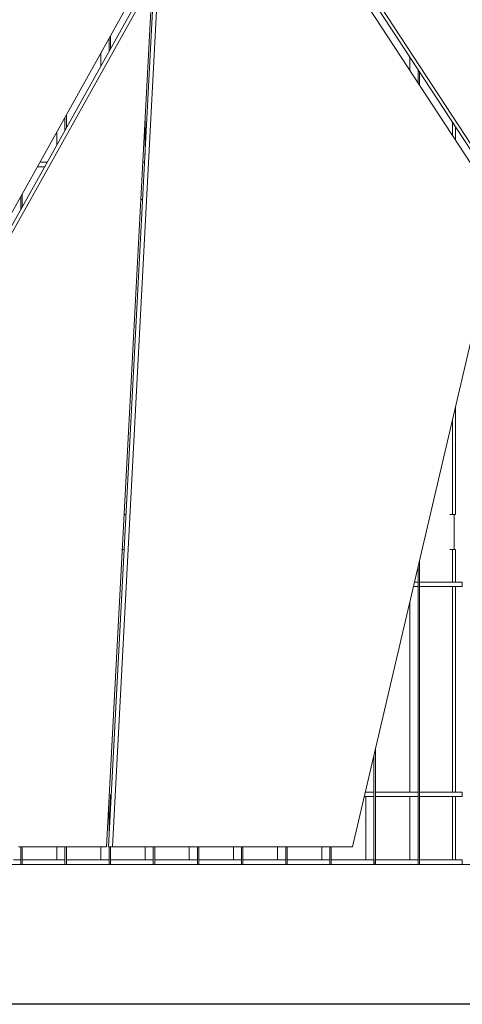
# Model space of a CAD drawing. Header units: inches. Extents: x 424 to 2043, y -237 to 445.
# Tile 305 of 656: x 735.28 to 740.35, y 151.58 to 162.83. Entities that reach past the tile are written whole.
import ezdxf

# ---------------------------------------------------------------- set-up
doc = ezdxf.new("R2010")
doc.units = ezdxf.units.IN
doc.header["$MEASUREMENT"] = 0
for name, color, linetype, lineweight in [('A-FLOR', 192, 'Continuous', 9), ('A-GENM', 13, 'Continuous', 9), ('A-GLAZ-CURT', 52, 'Continuous', 9), ('A-GLAZ-CWMG', 51, 'Continuous', 9), ('A-WALL', 113, 'Continuous', 9)]:
    doc.layers.add(name, color=color, linetype=linetype, lineweight=lineweight)

# ---------------------------------------------------------------- blocks, each defined once
blk = doc.blocks.new('Generic Models 1 - Generic Models 1-135348-West')
at = {"layer": 'A-GENM'}
blk.add_line((-0.113, 1.6), (13.16, 1.6), dxfattribs=at)
blk = doc.blocks.new('Generic Models 4 - Generic Models 4-152240-West')
at = {"layer": 'A-GENM'}
for p, q in [((12.328, 9.241), (9.414, 13.691)), ((9.46, 13.691), (12.374, 9.241)), ((12.336, 9.076), (9.392, 13.57)), ((6.322, 8.313), (8.356, 11.95)), ((7.841, 1.8), (8.371, 11.826)), ((8.417, 11.826), (7.887, 1.8)), ((6.291, 8.108), (8.296, 11.693)), ((8.343, 11.693), (6.337, 8.108)), ((7.82, 1.8), (8.343, 11.693)), ((10.635, 1.8), (12.336, 9.076)), ((6.812, 1.8), (7.82, 1.8)), ((7.887, 1.8), (7.841, 1.8)), ((7.887, 1.8), (10.635, 1.8))]:
    blk.add_line(p, q, dxfattribs=at)
blk = doc.blocks.new('Rectangular Mullion - 50 x 150mm-153543-West')
at = {"layer": 'A-GLAZ-CWMG'}
for q in [(6.756, 1.65), (6.837, 1.6)]:
    blk.add_line((6.837, 1.65), q, dxfattribs=at)
blk = doc.blocks.new('System Panel - Glazed-153679-West')
at = {"layer": 'A-GLAZ-CURT'}
blk.add_line((7.249, 1.65), (7.249, 1.8), dxfattribs=at)
blk = doc.blocks.new('System Panel - Glazed-V1-West')
at = {"layer": 'A-GLAZ-CURT'}
for p, q in [((7.872, 2.375), (7.865, 2.375)), ((8.259, 1.65), (8.259, 1.8))]:
    blk.add_line(p, q, dxfattribs=at)
blk = doc.blocks.new('System Panel - Glazed-V2-West')
at = {"layer": 'A-GLAZ-CURT'}
blk.add_line((10.786, 1.65), (10.786, 2.375), dxfattribs=at)
blk = doc.blocks.new('System Panel - Glazed-153684-West')
at = {"layer": 'A-GLAZ-CURT'}
blk.add_line((11.291, 2.425), (11.291, 4.605), dxfattribs=at)
blk = doc.blocks.new('System Panel - Glazed-V7-West')
at = {"layer": 'A-GLAZ-CURT'}
blk.add_line((11.796, 5.2), (11.796, 5.6), dxfattribs=at)
blk = doc.blocks.new('System Panel - Glazed-V13-West')
at = {"layer": 'A-GLAZ-CURT'}
blk.add_line((7.249, 9.82), (7.249, 9.971), dxfattribs=at)
blk = doc.blocks.new('System Panel - Glazed-V14-West')
at = {"layer": 'A-GLAZ-CURT'}
blk.add_line((7.754, 10.724), (7.754, 10.874), dxfattribs=at)
blk = doc.blocks.new('System Panel - Glazed-V15-West')
at = {"layer": 'A-GLAZ-CURT'}
for p, q in [((8.259, 11.627), (8.259, 11.777)), ((8.259, 9.713), (8.259, 10.118)), ((8.233, 9.625), (8.255, 9.625))]:
    blk.add_line(p, q, dxfattribs=at)
blk = doc.blocks.new('System Panel - Glazed-V17-West')
at = {"layer": 'A-GLAZ-CURT'}
blk.add_line((11.291, 10.671), (11.291, 10.825), dxfattribs=at)
blk = doc.blocks.new('Rectangular Mullion - 50 x 150mm-153563-West')
at = {"layer": 'A-GLAZ-CWMG'}
for p, q in [((6.854, 1.6), (6.854, 1.65)), ((7.343, 1.65), (6.854, 1.65)), ((7.343, 1.65), (7.343, 1.6))]:
    blk.add_line(p, q, dxfattribs=at)
blk = doc.blocks.new('Rectangular Mullion - 50 x 150mm-153601-West')
at = {"layer": 'A-GLAZ-CWMG'}
for p, q in [((10.77, 2.375), (10.879, 2.375)), ((10.879, 2.425), (10.781, 2.425)), ((10.879, 2.425), (10.879, 2.375))]:
    blk.add_line(p, q, dxfattribs=at)
blk = doc.blocks.new('Rectangular Mullion - 50 x 150mm-V50-West')
at = {"layer": 'A-GLAZ-CWMG'}
for p, q in [((10.896, 2.375), (10.896, 2.425)), ((11.385, 2.425), (10.896, 2.425)), ((10.896, 2.375), (11.385, 2.375)), ((11.385, 2.425), (11.385, 2.375))]:
    blk.add_line(p, q, dxfattribs=at)
blk = doc.blocks.new('Rectangular Mullion - 50 x 150mm-V52-West')
at = {"layer": 'A-GLAZ-CWMG'}
for p, q in [((11.331, 4.775), (11.385, 4.775)), ((11.385, 4.825), (11.342, 4.825)), ((11.385, 4.825), (11.385, 4.775))]:
    blk.add_line(p, q, dxfattribs=at)
blk = doc.blocks.new('Rectangular Mullion - 50 x 150mm-V56-West')
at = {"layer": 'A-GLAZ-CWMG'}
for p, q in [((7.027, 9.575), (7.112, 9.575)), ((7.14, 9.625), (7.055, 9.625))]:
    blk.add_line(p, q, dxfattribs=at)
blk = doc.blocks.new('Rectangular Mullion - 50 x 150mm-137380-West')
at = {"layer": 'A-GLAZ-CWMG'}
for p, q in [((6.837, 1.8), (6.837, 1.6)), ((6.854, 1.6), (6.854, 1.8))]:
    blk.add_line(p, q, dxfattribs=at)
blk = doc.blocks.new('Rectangular Mullion - 50 x 150mm-V88-West')
at = {"layer": 'A-GLAZ-CWMG'}
for p, q in [((7.865, 2.245), (7.865, 2.4)), ((7.848, 2.334), (7.848, 1.929)), ((7.848, 1.8), (7.848, 1.6)), ((7.865, 1.6), (7.865, 1.8))]:
    blk.add_line(p, q, dxfattribs=at)
blk = doc.blocks.new('Rectangular Mullion - 50 x 150mm-V89-West')
at = {"layer": 'A-GLAZ-CWMG'}
for p, q in [((10.879, 2.4), (10.879, 1.6)), ((10.896, 1.6), (10.896, 2.4))]:
    blk.add_line(p, q, dxfattribs=at)
blk = doc.blocks.new('Rectangular Mullion - 50 x 150mm-137391-West')
at = {"layer": 'A-GLAZ-CWMG'}
for p, q in [((10.879, 2.845), (10.879, 2.4)), ((10.896, 2.4), (10.896, 2.916))]:
    blk.add_line(p, q, dxfattribs=at)
blk = doc.blocks.new('Rectangular Mullion - 50 x 150mm-V90-West')
at = {"layer": 'A-GLAZ-CWMG'}
for p, q in [((11.385, 4.8), (11.385, 2.4)), ((11.401, 2.4), (11.401, 4.8))]:
    blk.add_line(p, q, dxfattribs=at)
blk = doc.blocks.new('Rectangular Mullion - 50 x 150mm-V94-West')
at = {"layer": 'A-GLAZ-CWMG'}
for p, q in [((11.401, 4.8), (11.401, 5.078)), ((11.385, 5.007), (11.385, 4.8))]:
    blk.add_line(p, q, dxfattribs=at)
blk = doc.blocks.new('Rectangular Mullion - 50 x 150mm-V98-West')
at = {"layer": 'A-GLAZ-CWMG'}
for p, q in [((6.837, 9.235), (6.837, 9.085)), ((6.854, 9.115), (6.854, 9.265))]:
    blk.add_line(p, q, dxfattribs=at)
blk = doc.blocks.new('Rectangular Mullion - 50 x 150mm-V101-West')
at = {"layer": 'A-GLAZ-CWMG'}
for p, q in [((7.343, 10.138), (7.343, 9.988)), ((7.359, 10.018), (7.359, 10.168))]:
    blk.add_line(p, q, dxfattribs=at)
blk = doc.blocks.new('Rectangular Mullion - 50 x 150mm-V102-West')
at = {"layer": 'A-GLAZ-CWMG'}
for p, q in [((7.848, 11.042), (7.848, 10.891)), ((7.865, 10.921), (7.865, 11.072))]:
    blk.add_line(p, q, dxfattribs=at)
blk = doc.blocks.new('Rectangular Mullion - 50 x 150mm-V105-West')
at = {"layer": 'A-GLAZ-CWMG'}
for p, q in [((11.385, 10.682), (11.385, 10.528)), ((11.401, 10.502), (11.401, 10.656))]:
    blk.add_line(p, q, dxfattribs=at)

msp = doc.modelspace()

# ---------------------------------------------------------------- linework, layer by layer
msp.add_line((767.691, 151.577), (653.037, 151.577))
at = {"layer": 'A-FLOR'}
for p, q in [((736.692, 160.777), (736.671, 160.777)), ((736.481, 157.177), (736.502, 157.177)), ((736.481, 156.777), (736.46, 156.777))]:
    msp.add_line(p, q, dxfattribs=at)
at = {"layer": 'A-WALL'}
for p, q in [((740.236, 161.507), (740.236, 161.661)), ((740.27, 161.609), (740.27, 161.455)), ((740.27, 158.405), (740.27, 157.177)), ((740.236, 157.177), (740.236, 158.259)), ((740.27, 157.177), (740.207, 157.177)), ((740.27, 156.777), (740.207, 156.777)), ((740.236, 156.402), (740.236, 156.777)), ((740.27, 156.777), (740.27, 156.402)), ((740.236, 154.002), (740.236, 156.352)), ((740.27, 156.352), (740.27, 154.002)), ((740.236, 153.227), (740.236, 153.952)), ((740.27, 153.952), (740.27, 153.227))]:
    msp.add_line(p, q, dxfattribs=at)

# ---------------------------------------------------------------- block references
at = {"layer": 'A-GENM'}
for name in ['Generic Models 4 - Generic Models 4-152240-West', 'Generic Models 1 - Generic Models 1-135348-West']:
    msp.add_blockref(name, (728.46, 151.577), dxfattribs=at)
at = {"layer": 'A-GLAZ-CURT'}
for name, p in [('System Panel - Glazed-V15-West', (728.46, 151.577)), ('System Panel - Glazed-V14-West', (728.46, 151.577)), ('System Panel - Glazed-V17-West', (728.46, 151.577)), ('System Panel - Glazed-V13-West', (728.46, 151.577)), ('System Panel - Glazed-V7-West', (728.46, 151.577)), ('System Panel - Glazed-153684-West', (728.46, 151.577)), ('System Panel - Glazed-V1-West', (728.46, 151.577)), ('System Panel - Glazed-V2-West', (728.46, 151.577)), ('System Panel - Glazed-V2-West', (728.965, 151.577)), ('System Panel - Glazed-153679-West', (728.46, 151.577)), ('System Panel - Glazed-153679-West', (728.965, 151.577)), ('System Panel - Glazed-153679-West', (729.976, 151.577)), ('System Panel - Glazed-153679-West', (730.481, 151.577)), ('System Panel - Glazed-153679-West', (730.986, 151.577)), ('System Panel - Glazed-153679-West', (731.492, 151.577))]:
    msp.add_blockref(name, p, dxfattribs=at)
at = {"layer": 'A-GLAZ-CWMG'}
for name, p in [('Rectangular Mullion - 50 x 150mm-V102-West', (728.46, 151.577)), ('Rectangular Mullion - 50 x 150mm-V105-West', (728.46, 151.577)), ('Rectangular Mullion - 50 x 150mm-V101-West', (728.46, 151.577)), ('Rectangular Mullion - 50 x 150mm-V56-West', (728.46, 151.577)), ('Rectangular Mullion - 50 x 150mm-V98-West', (728.46, 151.577)), ('Rectangular Mullion - 50 x 150mm-V94-West', (728.46, 151.577)), ('Rectangular Mullion - 50 x 150mm-V52-West', (728.46, 151.577)), ('Rectangular Mullion - 50 x 150mm-V90-West', (728.46, 151.577)), ('Rectangular Mullion - 50 x 150mm-V50-West', (728.965, 153.977)), ('Rectangular Mullion - 50 x 150mm-137391-West', (728.46, 151.577)), ('Rectangular Mullion - 50 x 150mm-V88-West', (728.46, 151.577)), ('Rectangular Mullion - 50 x 150mm-153601-West', (728.46, 151.577)), ('Rectangular Mullion - 50 x 150mm-V89-West', (728.46, 151.577)), ('Rectangular Mullion - 50 x 150mm-V50-West', (728.46, 151.577)), ('Rectangular Mullion - 50 x 150mm-V89-West', (728.965, 151.577)), ('Rectangular Mullion - 50 x 150mm-V50-West', (728.965, 151.577)), ('Rectangular Mullion - 50 x 150mm-137380-West', (728.46, 151.577)), ('Rectangular Mullion - 50 x 150mm-137380-West', (728.965, 151.577)), ('Rectangular Mullion - 50 x 150mm-137380-West', (729.976, 151.577)), ('Rectangular Mullion - 50 x 150mm-137380-West', (730.481, 151.577)), ('Rectangular Mullion - 50 x 150mm-137380-West', (730.986, 151.577)), ('Rectangular Mullion - 50 x 150mm-137380-West', (731.492, 151.577)), ('Rectangular Mullion - 50 x 150mm-137380-West', (731.997, 151.577)), ('Rectangular Mullion - 50 x 150mm-153543-West', (728.46, 151.577)), ('Rectangular Mullion - 50 x 150mm-153563-West', (728.46, 151.577)), ('Rectangular Mullion - 50 x 150mm-153563-West', (728.965, 151.577)), ('Rectangular Mullion - 50 x 150mm-153563-West', (729.471, 151.577)), ('Rectangular Mullion - 50 x 150mm-153563-West', (729.976, 151.577)), ('Rectangular Mullion - 50 x 150mm-153563-West', (730.481, 151.577)), ('Rectangular Mullion - 50 x 150mm-153563-West', (730.986, 151.577)), ('Rectangular Mullion - 50 x 150mm-153563-West', (731.492, 151.577)), ('Rectangular Mullion - 50 x 150mm-153563-West', (731.997, 151.577)), ('Rectangular Mullion - 50 x 150mm-153563-West', (732.502, 151.577)), ('Rectangular Mullion - 50 x 150mm-153563-West', (733.007, 151.577))]:
    msp.add_blockref(name, p, dxfattribs=at)

doc.saveas('drawing.dxf')
